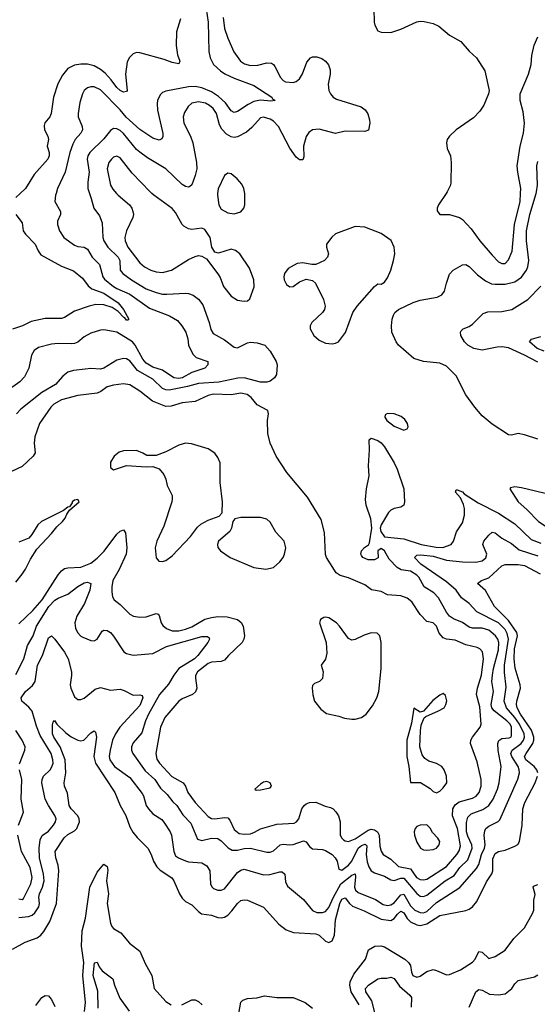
# Model space of a CAD drawing. Header units: inches. Extents: x 1603819 to 1745079, y 385938 to 533966.
# Tile 411 of 561: x 1710714 to 1713888, y 455033 to 461064. Entities that reach past the tile are written whole.
import ezdxf

# ---------------------------------------------------------------- set-up
doc = ezdxf.new("R2010")
doc.units = ezdxf.units.IN
doc.header["$MEASUREMENT"] = 0
doc.layers.add('B7415', color=7, linetype='Continuous')
doc.layers.add('B7416', color=7, linetype='Continuous')

msp = doc.modelspace()

# ---------------------------------------------------------------- linework, layer by layer
at = {"layer": 'B7415', "color": 5}
for points, elevation in [([(1710937.4, 460000), (1710934.2, 459990), (1710930.3, 459950), (1710964, 459890), (1710964.2, 459870), (1710945.3, 459830), (1710945.5, 459810), (1710959, 459770), (1710984.2, 459730), (1711050, 459683.2), (1711070, 459675), (1711110, 459670.2), (1711130, 459659), (1711158.9, 459610), (1711204.3, 459564.3), (1711224.3, 459490), (1711234.3, 459474.3), (1711290.1, 459430), (1711310, 459417.4), (1711390, 459383.8), (1711510, 459296.8), (1711633, 459250), (1711681.8, 459221.8), (1711708.5, 459190), (1711732.8, 459150), (1711744.9, 459110), (1711748.7, 459070), (1711776.2, 459016.2), (1711795.8, 458995.8), (1711868, 458970), (1711867.2, 458950), (1711848.4, 458930), (1711770, 458902.2), (1711711, 458870), (1711690, 458865.8), (1711658.3, 458870), (1711590, 458917.4), (1711530, 458936.7), (1711490, 458961.3), (1711470, 458984.1), (1711423.2, 459070), (1711405.2, 459090), (1711310, 459149.2), (1711230, 459163.9), (1711210, 459162), (1711150, 459143.1), (1711110, 459120.8), (1711070.1, 459089.9), (1711050, 459081.2), (1711030, 459077.8), (1710950, 459081.2), (1710910, 459075.8), (1710830, 459055.3), (1710802.3, 459037.7), (1710786.9, 459010), (1710770.1, 458929.9), (1710743.7, 458876.3), (1710714.3, 458845.7), (1710637.4, 458790)], 440), ([(1710716.5, 460000), (1710690, 459975.4)], 420), ([(1711142.3, 460000), (1711153.3, 459970), (1711168, 459910), (1711202.7, 459862.7), (1711219.3, 459819.3), (1711223.1, 459730), (1711230.1, 459710), (1711254.7, 459670), (1711318.5, 459610), (1711327.8, 459590), (1711330.2, 459530), (1711345.6, 459510), (1711399.3, 459470), (1711490, 459416.6), (1711550, 459393.2), (1711590, 459383.8), (1711617.3, 459382.7), (1711730, 459389.4), (1711750, 459387.6), (1711777.5, 459377.5), (1711810, 459351.6), (1711837.8, 459317.8), (1711876.3, 459210), (1711885.8, 459165.8), (1711901.2, 459141.2), (1711970, 459103.9), (1712030, 459058.8), (1712050, 459055.2), (1712110, 459083.9), (1712130, 459089.1), (1712170, 459084.9), (1712217.3, 459070), (1712250, 459033.4), (1712287.4, 458970), (1712293.4, 458950), (1712288.8, 458890), (1712277, 458870), (1712249.5, 458850.5), (1712230, 458844.7), (1712190, 458844.4), (1712090, 458869.9), (1712051.2, 458868.8), (1711935.8, 458844.2), (1711810, 458836.2), (1711743.4, 458816.6), (1711630, 458795.6), (1711610, 458796.4), (1711590, 458805.3), (1711530, 458862.2), (1711435.9, 458915.9), (1711390, 458973.7), (1711370, 458986.3), (1711350.2, 458989.8), (1711310, 458978), (1711230.4, 458930), (1711210, 458923.8), (1711150, 458927.2), (1711115.6, 458924.4), (1711044.5, 458915.6), (1711010, 458904.4), (1710978.5, 458881.5), (1710934.7, 458830), (1710850, 458780.6), (1710720.9, 458679.1), (1710694, 458650)], 460), ([(1711308.5, 460000), (1711317.2, 459990), (1711387.6, 459930), (1711401.3, 459910), (1711407.9, 459890), (1711411, 459870), (1711407.1, 459852.9), (1711368.6, 459770), (1711359.8, 459730), (1711360.4, 459710), (1711378, 459670), (1711450, 459575.9), (1711480.2, 459550), (1711518.7, 459530), (1711550, 459519.4), (1711590, 459515.1), (1711644.7, 459530), (1711750, 459596), (1711790, 459614.4), (1711810, 459619.3), (1711830, 459616.3), (1711859, 459599), (1711930, 459507), (1711944.1, 459484.1), (1711964.7, 459430), (1712010, 459370.4), (1712050, 459346), (1712090, 459340.4), (1712110, 459343), (1712125.4, 459354.6), (1712151.4, 459428.6), (1712149.7, 459470), (1712122.7, 459542.7), (1712062.9, 459630), (1712037, 459650), (1712010, 459658.7), (1711933.8, 459633.8), (1711910, 459640.9), (1711891.5, 459670), (1711883, 459730), (1711850, 459779.3), (1711830, 459787.3), (1711770, 459779.7), (1711750, 459783), (1711720.3, 459800.3), (1711709.8, 459809.8), (1711670, 459883), (1711650, 459908.5), (1711536, 459990), (1711525.2, 460000)], 480), ([(1711927.3, 460000), (1711926, 459990), (1711935.6, 459930), (1711950, 459904.4), (1711990, 459882), (1712030, 459875.9), (1712070, 459886.9), (1712088.5, 459910), (1712093.8, 459930), (1712095.3, 459990), (1712093.6, 460000)], 480), ([(1713890, 458494), (1713810, 458522), (1713770.8, 458529.2), (1713730, 458519.3), (1713710, 458520.9), (1713610, 458587.3), (1713550, 458638.7), (1713505.1, 458690), (1713450, 458766.6), (1713390, 458883.6), (1713330, 458942.4), (1713290, 458960.5), (1713190, 458969.7), (1713130, 458989.7), (1713037.4, 459070), (1713022.6, 459090), (1712996.3, 459150), (1712993, 459190), (1712997.6, 459230), (1713006.2, 459253.8), (1713015.1, 459270), (1713036, 459290), (1713127.4, 459332.6), (1713170, 459346), (1713274.7, 459365.2), (1713301.7, 459378.3), (1713318.5, 459401.5), (1713330, 459451), (1713350, 459504.9), (1713372.3, 459530), (1713430, 459562.6), (1713450, 459564.9), (1713470, 459552.6), (1713521.2, 459501.2), (1713570, 459463.7), (1713606.9, 459446.9), (1713630, 459443.5), (1713690, 459444.1), (1713750, 459459.5), (1713790, 459486.4), (1713820.5, 459530), (1713829.5, 459550.6), (1713834.8, 459590), (1713821.1, 459710), (1713820.5, 459770), (1713841.3, 459870), (1713880.2, 460000)], 460), ([(1713329, 460000), (1713281.6, 459930), (1713273.4, 459910), (1713274, 459894), (1713290, 459871), (1713350, 459870.4), (1713410, 459851.7), (1713430, 459839.5), (1713482.2, 459782.2), (1713534.7, 459710), (1713610, 459621.7), (1713650, 459582), (1713670, 459570.4), (1713690, 459570.4), (1713710, 459593.4), (1713733.3, 459646.7), (1713747.1, 459810), (1713781.9, 459950), (1713785.3, 460000)], 480), ([(1710691.3, 459870), (1710730, 459819.1), (1710736.5, 459770), (1710750.2, 459750), (1710809.4, 459690), (1710827.8, 459647.8), (1710843.8, 459623.8), (1710970, 459554.2), (1711044.9, 459524.9), (1711100.2, 459480.2), (1711134.6, 459434.6), (1711155.8, 459415.8), (1711230, 459388.7), (1711317.1, 459330), (1711350.9, 459290), (1711384, 459230), (1711377.3, 459222.7), (1711370, 459223), (1711359, 459239), (1711350, 459242.2), (1711317.1, 459277.1), (1711280.8, 459300.8), (1711230, 459317.5), (1711180.8, 459319.2), (1711139.5, 459310), (1711050, 459278.7), (1710990, 459239.3), (1710970, 459233.3), (1710870, 459233.4), (1710785.2, 459214.8), (1710730.7, 459189.3), (1710670, 459168.2)], 420), ([(1713890, 458966), (1713810, 459008.7), (1713710, 459053.3), (1713670, 459059.9), (1713641.2, 459058.9), (1713550, 459040.5), (1713498, 459050), (1713462.2, 459070), (1713440.4, 459090), (1713419.5, 459130), (1713416, 459150), (1713421.2, 459158.8), (1713433.2, 459170), (1713470, 459184.9), (1713490, 459198.3), (1713555.7, 459264.3), (1713585.3, 459274.7), (1713670, 459276.8), (1713730.7, 459289.3), (1713829.9, 459350.1), (1713910, 459431.8)], 440), ([(1713930, 459033.6), (1713887.6, 459050), (1713839.5, 459090), (1713853, 459107), (1713910, 459122.8)], 420), ([(1710710, 457363.2), (1710795.7, 457444.3), (1710851.4, 457510), (1710950, 457664.7), (1710970, 457689.1), (1710990, 457702.2), (1711010, 457707.3), (1711090, 457710.1), (1711150, 457736), (1711190, 457766.6), (1711231.2, 457808.8), (1711310, 457913.2), (1711330, 457931.2), (1711350, 457940.3), (1711362, 457922), (1711370.5, 457830), (1711368, 457790), (1711324, 457696), (1711286.3, 457630), (1711279.3, 457590), (1711279.4, 457559.4), (1711284, 457530), (1711293.7, 457510), (1711330, 457482), (1711390, 457423.5), (1711411.3, 457411.3), (1711450, 457403.5), (1711490, 457407), (1711550, 457426.3), (1711563.1, 457423.1), (1711570, 457414.8), (1711581.7, 457370), (1711592.6, 457352.6), (1711614, 457334), (1711650, 457320.8), (1711690, 457320.8), (1711731.1, 457331.1), (1711770, 457345), (1711850, 457391.5), (1711890, 457402.7), (1711930, 457407.5), (1711985.6, 457405.6), (1712050.1, 457390.1), (1712072.7, 457372.7), (1712083.5, 457350), (1712091.8, 457290), (1712088.2, 457270), (1712077.8, 457250), (1711994.2, 457170), (1711970, 457140.7), (1711950, 457133), (1711890, 457128), (1711870, 457119.7), (1711804.6, 457070), (1711792.6, 457047.4), (1711791.4, 457030), (1711800.9, 456970), (1711793, 456947), (1711772.9, 456930), (1711710, 456904.1), (1711689.3, 456890.7), (1711604.1, 456790), (1711578, 456730), (1711548.9, 456570), (1711554.9, 456534.9), (1711570.9, 456510), (1711647.9, 456427.9), (1711716.3, 456390), (1711731.3, 456370), (1711745.6, 456330), (1711790, 456269.4), (1711870, 456183.5), (1711890, 456171.4), (1711910, 456168.4), (1711970, 456176.4), (1711990, 456174.5), (1712001.7, 456161.7), (1712030, 456103.2), (1712060.2, 456080.2), (1712090, 456075.4), (1712130, 456078), (1712153.5, 456086.5), (1712190, 456108.7), (1712290, 456137.4), (1712397.5, 456142.5), (1712411.4, 456150), (1712425.2, 456170), (1712443.7, 456230), (1712457.4, 456250), (1712470, 456261.7), (1712490, 456268.9), (1712530, 456271.7), (1712587.4, 456247.4), (1712619.5, 456239.5), (1712635.3, 456230), (1712651.7, 456211.7), (1712667.8, 456187.8), (1712679.4, 456150), (1712678, 456070), (1712688.7, 456050), (1712700.4, 456040.4), (1712710, 456033.4), (1712730, 456029.5), (1712770, 456047), (1712850, 456099.5), (1712870, 456106.5), (1712890, 456102.6), (1712907.6, 456090), (1712918.1, 456070), (1712922.6, 456002.6), (1712931, 455971), (1712942.6, 455950), (1712990, 455922.1), (1713037.6, 455877.6), (1713110, 455861.9), (1713147.7, 455810), (1713170, 455797.8), (1713190, 455795.1), (1713210, 455799.7), (1713330, 455877.6), (1713394.8, 455950), (1713407.6, 455972.4), (1713415.8, 456004.2), (1713399.2, 456110), (1713367.7, 456187.7), (1713370, 456231.1), (1713384.8, 456255.2), (1713407.7, 456272.3), (1713490, 456295.5), (1713512.8, 456307.2), (1713532.2, 456330), (1713544.3, 456370), (1713542.8, 456410), (1713519.2, 456519.2), (1713478.9, 456630), (1713480.3, 456650), (1713489.8, 456670), (1713537, 456730), (1713543.6, 456750), (1713535.1, 456855.1), (1713515.8, 456930), (1713521.3, 456970), (1713546.3, 457050), (1713557, 457150), (1713551.4, 457191.4), (1713536, 457210), (1713518.3, 457218.3), (1713450, 457235.9), (1713383.3, 457263.3), (1713330, 457270.5), (1713310, 457278.3), (1713286.9, 457306.9), (1713270, 457348.4), (1713250, 457369.7), (1713210, 457378.9), (1713170, 457420.4), (1713118.1, 457498.1), (1713090, 457521.4), (1713050, 457534.5), (1712970, 457540.3), (1712930, 457560.9), (1712871.3, 457571.3), (1712830, 457601.5), (1712730, 457646.2), (1712678.8, 457658.8), (1712655.5, 457675.5), (1712595.5, 457770), (1712588.5, 457788.5), (1712583.2, 457923.2), (1712563.3, 458003.3), (1712479.2, 458139.2), (1712351.5, 458291.5), (1712287.1, 458390), (1712249.9, 458469.9), (1712235.5, 458530), (1712233.3, 458610), (1712239.1, 458650), (1712234.7, 458670), (1712170, 458704.4), (1712134, 458750), (1712108.4, 458768.4), (1712070, 458775.6), (1712010, 458767.1), (1711902, 458770), (1711870, 458761.5), (1711790, 458726.2), (1711710, 458717.4), (1711642.2, 458697.8), (1711610, 458695.3), (1711527.6, 458727.6), (1711450, 458789), (1711390, 458827.1), (1711350, 458832.8), (1711290, 458824.9), (1711250, 458814.4), (1711212.6, 458787.4), (1711190, 458777.1), (1711070, 458762.3), (1710970, 458735.8), (1710924.2, 458710), (1710904.2, 458690), (1710835.8, 458590), (1710808, 458510), (1710803.9, 458470), (1710808.6, 458411.4), (1710797.2, 458390), (1710730, 458328.1), (1710663.3, 458296.7)], 480), ([(1710690, 457052.6), (1710740.5, 457150), (1710761.3, 457230), (1710797.2, 457290), (1710818.2, 457350), (1710893.8, 457470), (1710930, 457508.2), (1710950, 457521.6), (1711010, 457544.8), (1711070, 457592.9), (1711110, 457613.9), (1711130, 457618.6), (1711150.9, 457610.9), (1711143.5, 457570), (1711112.5, 457487.5), (1711064.5, 457410), (1711051.4, 457370), (1711056.4, 457336.4), (1711069.1, 457310), (1711088.4, 457288.4), (1711101.6, 457281.6), (1711150, 457261.7), (1711170, 457260.3), (1711190, 457270.4), (1711220.8, 457319.2), (1711230, 457325.3), (1711250, 457323.6), (1711270, 457311.5), (1711290, 457288.7), (1711352.9, 457192.9), (1711370, 457181.5), (1711410, 457172.6), (1711530, 457181.8), (1711614.6, 457225.4), (1711830, 457285.3), (1711866, 457286), (1711876.9, 457276.9), (1711878, 457270), (1711867.7, 457250), (1711806.8, 457170), (1711785.4, 457150), (1711690.9, 457089.1), (1711660.1, 457050), (1711626.7, 456993.3), (1711571.8, 456930), (1711503.3, 456810), (1711486.1, 456770), (1711464, 456696), (1711410, 456635.1), (1711399.3, 456610), (1711399.8, 456590), (1711407.7, 456570), (1711483.8, 456463.8), (1711542.2, 456410), (1711577.9, 456357.9), (1711618.4, 456318.4), (1711652.7, 456272.7), (1711678.6, 456250), (1711714.4, 456194.4), (1711763.3, 456143.3), (1711804.8, 456044.8), (1711830, 456036.8), (1711890, 456051.3), (1711928.1, 456048.1), (1711950, 456033.8), (1711991.4, 455991.4), (1712016.6, 455976.6), (1712050, 455976.6), (1712090, 455987.1), (1712130, 455990.1), (1712230, 455965.1), (1712250, 455964), (1712270, 455972.7), (1712311, 456009), (1712330, 456014.8), (1712370, 456009), (1712390, 456011.8), (1712454.1, 456034.1), (1712470, 456028.7), (1712490, 455998.7), (1712510, 455986), (1712570, 455981.8), (1712590, 455975.9), (1712630, 455950.2), (1712649.2, 455930), (1712660.6, 455910), (1712670, 455860.5), (1712690, 455855.2), (1712730, 455885.1), (1712750, 455909), (1712790, 455989.6), (1712810, 456005.3), (1712833, 456013), (1712842.9, 456002.9), (1712838.5, 455950), (1712844.9, 455904.9), (1712854.3, 455874.4), (1712870, 455851.1), (1712890, 455839), (1712950, 455818), (1712990, 455795.8), (1713010, 455790.6), (1713050, 455805.7), (1713070, 455805.9), (1713150, 455712.5), (1713170, 455696.4), (1713190, 455693.1), (1713210, 455701.8), (1713323.4, 455790), (1713378.9, 455821.1), (1713413.5, 455870), (1713461, 455919), (1713488.8, 455990), (1713487.1, 456010), (1713462, 456062), (1713454.4, 456090), (1713454.1, 456145.9), (1713461, 456179), (1713481.2, 456198.8), (1713553.6, 456226.4), (1713589.6, 456250.4), (1713616.9, 456290), (1713643.6, 456350), (1713653.6, 456390), (1713666, 456490), (1713647.5, 456587.5), (1713645.3, 456630), (1713651, 456649), (1713670, 456661.7), (1713714.7, 456665.3), (1713726, 456670), (1713730, 456677.3), (1713729.9, 456730), (1713720.9, 456750), (1713701.3, 456770), (1713623.8, 456830), (1713609.1, 456850), (1713605.2, 456870), (1713619, 456950), (1713609.6, 457009.6), (1713612.4, 457050), (1713618.7, 457090), (1713650, 457204.2), (1713652, 457250), (1713645.3, 457270), (1713631.6, 457290), (1713590, 457324.5), (1713550, 457337.3), (1713490, 457337.5), (1713470, 457342.8), (1713430, 457371.9), (1713373.9, 457393.9), (1713350, 457410.7), (1713330, 457434.6), (1713282.4, 457522.4), (1713252.9, 457552.9), (1713195, 457590), (1713160.8, 457650), (1713150, 457660.8), (1713110, 457685.3), (1713053.9, 457693.9), (1713028.3, 457708.3), (1712979.3, 457759.3), (1712950, 457811.3), (1712930, 457824.2), (1712910.5, 457810), (1712911.3, 457768.7), (1712890, 457756.4), (1712850, 457755.3), (1712818, 457770), (1712810, 457782), (1712805.7, 457790), (1712809.8, 457810), (1712828.5, 457831.5), (1712852, 457848), (1712859.4, 457860.6), (1712873.6, 457950), (1712866.3, 458006.3), (1712838, 458090), (1712835.1, 458124.9), (1712839.7, 458190), (1712857, 458270), (1712851.7, 458331.7), (1712858.4, 458430), (1712856, 458490), (1712870, 458500.5), (1712910, 458487), (1712930, 458472.6), (1712950, 458448.4), (1713009.2, 458350), (1713028.2, 458310), (1713070.2, 458190), (1713073.4, 458110), (1713070.2, 458089.8), (1713050, 458077.4), (1713010.3, 458069.7), (1712990, 458060.7), (1712974.7, 458045.3), (1712931.1, 457970), (1712924.8, 457950), (1712928.1, 457930), (1712950, 457897.1), (1713070, 457883.4), (1713175.3, 457850), (1713267.6, 457832.4), (1713308.8, 457831.2), (1713359.6, 457850), (1713374.7, 457870), (1713391.9, 457928.1), (1713430, 457982.8), (1713440.4, 458030), (1713441.5, 458070), (1713435.4, 458095.4), (1713416.2, 458136.2), (1713385.6, 458170), (1713390, 458184.7), (1713395.3, 458184.7), (1713430, 458171.4), (1713440.2, 458160.2), (1713525.8, 458105.8), (1713650, 458041.9), (1713750, 457975.4), (1713850, 457880.1), (1713910, 457858.1)], 460), ([(1710690, 457619.1), (1710730, 457668.2), (1710750, 457698), (1710779.9, 457760.1), (1710819.8, 457820.2), (1710910, 457916.6), (1710941.9, 457958.1), (1710977.4, 457990), (1710993.6, 458010), (1711003.7, 458036.3), (1711020.2, 458059.8), (1711078, 458110), (1711070, 458126), (1711050, 458121.2), (1711036, 458110), (1711036, 458104), (1711018.8, 458081.2), (1711010, 458079), (1710983, 458057), (1710847.2, 457990), (1710825.5, 457970), (1710789.5, 457910.5), (1710770.9, 457889.1), (1710710, 457863.1)], 520), ([(1710710, 455565.7), (1710768.9, 455571.1), (1710790, 455579.1), (1710807.1, 455592.9), (1710831.2, 455630), (1710835.3, 455650), (1710831.3, 455690), (1710835.1, 455710), (1710854.2, 455750), (1710864.2, 455790), (1710860.9, 455830), (1710835.9, 455930), (1710833.1, 455990), (1710839.6, 456040.4), (1710852.2, 456067.8), (1710890, 456093.9), (1710920.8, 456130), (1710933.6, 456150), (1710937, 456170), (1710929.8, 456190), (1710889.9, 456250), (1710870.6, 456290), (1710850.5, 456390), (1710851.4, 456410), (1710859.3, 456430), (1710900.3, 456470), (1710912.3, 456487.7), (1710918.7, 456510), (1710917.9, 456530), (1710906.3, 456570), (1710839.7, 456679.7), (1710816.9, 456736.9), (1710790, 456828.5), (1710770, 456853), (1710726.4, 456890), (1710722.4, 456910), (1710749, 456950), (1710793.4, 456986.6), (1710808.4, 457010), (1710823.6, 457110), (1710855, 457170), (1710890, 457278.7), (1710910, 457290.3), (1710930, 457270.3), (1710990, 457190.2), (1711011.5, 457150), (1711031, 457069), (1711032.5, 457047.5), (1711024.6, 456990), (1711027.3, 456970), (1711050, 456916.3), (1711070, 456900.4), (1711090, 456899.3), (1711110, 456908.2), (1711176.8, 456963.2), (1711210, 456973.4), (1711270, 456957.3), (1711330, 456962.7), (1711355.4, 456955.4), (1711410, 456927.2), (1711450, 456929.1), (1711464.4, 456924.4), (1711470.1, 456910), (1711450, 456864.1), (1711328.3, 456730), (1711300.9, 456690), (1711283.4, 456650), (1711268.1, 456590), (1711262.7, 456550), (1711266.1, 456530), (1711295, 456490), (1711390, 456422.3), (1711464.7, 456324.7), (1711472.8, 456310), (1711489.4, 456250), (1711503.2, 456230), (1711530, 456199.6), (1711584.8, 456164.8), (1711602.9, 456142.9), (1711637, 456090), (1711644.8, 456070), (1711659.8, 455970), (1711670, 455943.2), (1711688.7, 455930), (1711731.6, 455911.6), (1711750, 455906.3), (1711830, 455900.6), (1711862.1, 455882.1), (1711879, 455850), (1711883.2, 455770), (1711891.8, 455751.8), (1711902.4, 455742.4), (1711930, 455731.3), (1711950, 455731.3), (1711970, 455740.2), (1712050, 455839.7), (1712070, 455855.2), (1712090, 455860.2), (1712210, 455826), (1712248, 455828), (1712310, 455845), (1712324.4, 455844.4), (1712339.1, 455830), (1712343.8, 455783.8), (1712356.9, 455756.9), (1712454.9, 455674.9), (1712510, 455607.1), (1712535.4, 455595.4), (1712570, 455594.8), (1712590, 455601.4), (1712610, 455625.8), (1712635.3, 455684.7), (1712683, 455770), (1712750, 455825), (1712770, 455832.4), (1712773, 455813), (1712766.2, 455750), (1712772.3, 455732.3), (1712790, 455718), (1712895.1, 455675.1), (1712943.6, 455643.5), (1712970, 455637.7), (1712990, 455641.4), (1713010, 455655.1), (1713050, 455704.1), (1713070, 455708.1), (1713110, 455636.6), (1713136.4, 455610), (1713170, 455594.6), (1713190, 455594.2), (1713210, 455602.5), (1713270, 455657.1), (1713411.9, 455748.1), (1713514.2, 455865.8), (1713529.2, 455890), (1713546.4, 455950), (1713564, 455990), (1713567, 456010), (1713561, 456070), (1713565, 456095), (1713572.8, 456110), (1713590, 456125), (1713646.8, 456153.2), (1713657.2, 456162.8), (1713767.4, 456412.6), (1713778, 456450), (1713777.3, 456470), (1713769.6, 456490), (1713730.9, 456550), (1713724.8, 456570), (1713732.6, 456590), (1713788.1, 456630), (1713802.2, 456650), (1713808.3, 456670), (1713806.5, 456690), (1713777.5, 456750), (1713750.7, 456790.6), (1713699.7, 456850), (1713683.9, 456890), (1713695.9, 456975.9), (1713685.7, 457065.7), (1713685.7, 457110), (1713710.2, 457270), (1713703.8, 457303.8), (1713690, 457329.9), (1713650, 457370.3), (1713517.2, 457437.2), (1713468.9, 457488.9), (1713423, 457523), (1713390.8, 457570), (1713330, 457620.4), (1713174, 457730), (1713135.3, 457770), (1713150, 457783.9), (1713172.9, 457787.1), (1713250, 457778.8), (1713330, 457753.9), (1713430, 457743.7), (1713510, 457741.6), (1713550, 457749.1), (1713572.8, 457767.2), (1713577.5, 457790), (1713553.6, 457850), (1713559.9, 457870), (1713590, 457907.6), (1713610, 457924.8), (1713630, 457920.1), (1713670, 457887.5), (1713730, 457855.3), (1713777.3, 457817.3), (1713890, 457780.1)], 440), ([(1713890.4, 456450), (1713885, 456470), (1713867.7, 456490), (1713817.5, 456530), (1713809.9, 456550), (1713818.7, 456570), (1713859.9, 456630), (1713866.5, 456650), (1713866.5, 456670), (1713852.4, 456712.4), (1713785.5, 456810), (1713765, 456850), (1713760.7, 456870), (1713762, 456890), (1713784.3, 456970), (1713782.7, 456990), (1713752.4, 457092.4), (1713745, 457150), (1713747.6, 457210), (1713766.7, 457290), (1713762.2, 457310), (1713710, 457383.3), (1713625.7, 457470), (1713570, 457567.3), (1713520.9, 457610), (1713545.2, 457630), (1713590, 457646), (1713670, 457718.9), (1713690, 457727.7), (1713770, 457727.8), (1713810, 457720.7), (1713905.9, 457670)], 420), ([(1710670, 455370.2), (1710747.1, 455412.9), (1710820.7, 455439.3), (1710843.3, 455456.7), (1710861.7, 455478.3), (1710899, 455541), (1710939.9, 455650), (1710954.5, 455850), (1710950, 455884.5), (1710935.4, 455930), (1710932.7, 455970), (1710986.4, 456053.6), (1711010, 456073.8), (1711050, 456095), (1711065, 456110), (1711080.8, 456150), (1711079.6, 456170), (1711070, 456187.9), (1711030.3, 456230), (1711018.6, 456250), (1711006.6, 456326.6), (1710988.2, 456370), (1710986.7, 456390), (1710997.7, 456450), (1710994.1, 456530), (1710963.4, 456610), (1710923.7, 456670), (1710915.9, 456690), (1710914.5, 456745.5), (1710919, 456761), (1710928, 456772), (1710941.6, 456750), (1710996.4, 456696.4), (1711030, 456671.6), (1711070, 456650.2), (1711090, 456647.7), (1711108.1, 456651.9), (1711150, 456694.9), (1711170, 456708), (1711179.3, 456699.3), (1711185.8, 456670), (1711168.2, 456550), (1711179.2, 456510), (1711297.6, 456330), (1711331, 456250), (1711364.8, 456190), (1711390, 456120.4), (1711407.8, 456087.8), (1711434.7, 456054.7), (1711500.8, 455990), (1711521.2, 455950), (1711534.3, 455910), (1711554.7, 455874.7), (1711575.3, 455855.3), (1711647.3, 455807.3), (1711660.3, 455790), (1711694.2, 455710), (1711710, 455683.7), (1711730, 455662.3), (1711770, 455643.1), (1711810, 455600.9), (1711828, 455588), (1711890, 455579), (1711930, 455564.6), (1711950, 455562.4), (1711970, 455566.8), (1711990, 455578.6), (1712015.4, 455604.6), (1712050, 455651.3), (1712070, 455668), (1712090, 455673.6), (1712110, 455671.5), (1712210, 455628.4), (1712303, 455523), (1712348.7, 455488.7), (1712393.7, 455473.6), (1712530, 455464.6), (1712550, 455457), (1712590, 455419.5), (1712610, 455411.8), (1712630, 455422.6), (1712643.6, 455456.4), (1712650.8, 455550), (1712676.4, 455650), (1712690, 455677.8), (1712710, 455684.8), (1712735.6, 455650), (1712753.9, 455633.9), (1712825.3, 455605.3), (1712930, 455553.8), (1712990, 455546.8), (1713010, 455559.3), (1713030, 455585.9), (1713050, 455603.4), (1713070, 455593.4), (1713090, 455559.6), (1713110, 455538.5), (1713150, 455519.9), (1713170, 455516.5), (1713210, 455526), (1713290, 455576), (1713450, 455606.7), (1713470, 455615.5), (1713490, 455630.2), (1713517.6, 455662.4), (1713575.9, 455784.1), (1713607.9, 455832.1), (1713614.1, 455850), (1713615.5, 455924.5), (1713630, 455956.5), (1713650, 455969.4), (1713690, 455977.8), (1713750, 456001), (1713767.8, 456012.2), (1713779.2, 456030), (1713795.2, 456130), (1713798.3, 456230), (1713811.7, 456270), (1713875.3, 456390), (1713888.7, 456430)], 420), ([(1710713.1, 456506.9), (1710746.6, 456590), (1710747.7, 456610), (1710729.8, 456650), (1710689.9, 456710)], 460), ([(1710706, 456130), (1710738.6, 456210), (1710724.3, 456290), (1710728.2, 456410), (1710713.6, 456470)], 460), ([(1710710, 455678.8), (1710730, 455674.8), (1710738.3, 455681.7), (1710781.6, 455770), (1710791.7, 455810), (1710779.4, 455870), (1710725.6, 455970), (1710703.2, 456070)], 460), ([(1711111.4, 454988.6), (1711116.8, 455043.2), (1711101.3, 455210), (1711106.9, 455290), (1711093.6, 455390), (1711096.4, 455483.6), (1711118.5, 455561.5), (1711144.7, 455750), (1711190, 455843.1), (1711230, 455890.6), (1711250, 455877.1), (1711254, 455854), (1711247.1, 455790), (1711259.1, 455710), (1711251.5, 455650), (1711270.6, 455530.6), (1711278.9, 455510), (1711290, 455497.2), (1711333.6, 455470), (1711388, 455408), (1711450, 455358.3), (1711482.7, 455282.7), (1711525.2, 455210), (1711539.1, 455130), (1711610, 455050.3), (1711642, 455030)], 380), ([(1712795.8, 455030), (1712746.7, 455110), (1712737.8, 455150), (1712740.1, 455170), (1712762.2, 455217.8), (1712834.6, 455310), (1712853, 455367), (1712890.7, 455389.3), (1712927.9, 455392.1), (1712950, 455385.3), (1713075.8, 455310), (1713098.2, 455290), (1713109.4, 455270), (1713115.6, 455230), (1713125.4, 455210), (1713150, 455199.2), (1713170, 455206), (1713210, 455233.6), (1713250, 455245.2), (1713270, 455240.9), (1713330, 455212.7), (1713350, 455214.7), (1713415.8, 455244.2), (1713490, 455290.2), (1713506.9, 455310), (1713530, 455356.8), (1713550, 455352.3), (1713590, 455313), (1713630, 455324.9), (1713690, 455365.5), (1713743.4, 455436.6), (1713810, 455502), (1713857.6, 455590), (1713866.4, 455610), (1713866.2, 455670), (1713874.9, 455705.1), (1713861.5, 455750), (1713864.3, 455755.7), (1713890, 455766.5)], 380), ([(1711195.5, 455010), (1711192.8, 455112.8), (1711164.4, 455210), (1711172.9, 455287.1), (1711190, 455290.4), (1711202.3, 455262.3), (1711218.9, 455239), (1711286.3, 455190), (1711295, 455150), (1711327.3, 455070), (1711385.6, 454990)], 360), ([(1712899.5, 454950), (1712873.7, 455053.7), (1712835.4, 455110), (1712834.6, 455130), (1712852.7, 455150), (1712910, 455188.1), (1712930, 455194.1), (1712966.1, 455193.9), (1712990, 455199.7), (1713010, 455191.2), (1713043.7, 455143.7), (1713105.6, 455090), (1713115.6, 455075.6), (1713115.3, 455015.3)], 360), ([(1713470, 455016.3), (1713509.9, 455110.1), (1713530, 455124.2), (1713550, 455120.2), (1713594.6, 455094.6), (1713650, 455090.2), (1713690, 455098), (1713730.5, 455129.5), (1713750, 455159.3), (1713770, 455178.7), (1713870, 455201.3), (1713890, 455212.9)], 360), ([(1710813.9, 455026.1), (1710850, 455075.3), (1710870, 455086.7), (1710890, 455084.4), (1710897.6, 455077.6), (1710910, 455063), (1710930, 455020.4)], 380), ([(1711709.2, 455030), (1711770, 455060.3), (1711790, 455060.3), (1711810, 455050.3), (1711832, 455030)], 380), ([(1712054.3, 454954.3), (1712070, 455046), (1712082.2, 455057.7), (1712110, 455068.4), (1712167.9, 455072.1), (1712215.8, 455084.2), (1712290, 455074), (1712390, 455075), (1712465, 455045), (1712510, 455010.2)], 380)]:
    msp.add_lwpolyline(points, dxfattribs=dict(at, elevation=elevation))
for points, elevation in [([(1712770, 459797.2), (1712650, 459751.8), (1712627.5, 459732.5), (1712595.5, 459690), (1712595.5, 459670), (1712608.4, 459630), (1712600.4, 459610), (1712582.4, 459590), (1712530, 459565.7), (1712504.9, 459564.9), (1712450, 459574.8), (1712416, 459570), (1712360.6, 459539.4), (1712337.3, 459510), (1712333.4, 459490), (1712336.3, 459470), (1712350, 459442.8), (1712370, 459428), (1712390, 459430.6), (1712430, 459459.1), (1712470, 459474), (1712510, 459467.3), (1712527.3, 459450), (1712576.4, 459350), (1712588, 459310), (1712583, 459290), (1712570.6, 459270), (1712505.5, 459210), (1712494.9, 459190), (1712494.9, 459170), (1712517.1, 459130), (1712550, 459100.5), (1712590, 459083), (1712630, 459079.1), (1712650, 459082), (1712669.4, 459090.6), (1712711.4, 459148.6), (1712757.4, 459270), (1712783.5, 459310), (1712890, 459430.5), (1712910, 459446), (1712930, 459444.7), (1712950, 459456), (1712970, 459484), (1712989, 459530), (1713006, 459590), (1713014, 459630), (1713009.6, 459670), (1712991.3, 459711.3), (1712930, 459754.5), (1712830, 459792.7)], 480), ([(1712968.5, 458651.5), (1712955.3, 458644.7), (1712953.4, 458630), (1712965.7, 458610), (1713010, 458573.7), (1713070, 458550.7), (1713090, 458558), (1713096, 458570), (1713092, 458590), (1713075.2, 458615.2), (1713053.7, 458633.7), (1713010, 458649.6)], 480), ([(1711730.8, 458470.8), (1711690, 458459), (1711610, 458416.8), (1711550, 458394), (1711494.5, 458394.5), (1711469, 458410), (1711430, 458424.5), (1711350, 458423.6), (1711325.1, 458414.9), (1711294, 458390), (1711270, 458353.2), (1711270, 458321), (1711290, 458306), (1711370, 458333), (1711490, 458324.9), (1711530, 458328), (1711570, 458313.4), (1711598.6, 458278.6), (1711610.2, 458250.2), (1711618.2, 458210), (1711648.1, 458150), (1711649.5, 458130), (1711646.7, 458110), (1711597.7, 457962.3), (1711555.3, 457870), (1711544.7, 457830), (1711550, 457768.7), (1711567.9, 457747.9), (1711590, 457745.3), (1711610, 457750.9), (1711650, 457780.2), (1711761.6, 457898.4), (1711803.8, 457956.2), (1711825.1, 457974.9), (1711870, 457998.1), (1711937.2, 458022.8), (1711956.4, 458043.6), (1711957.5, 458110), (1711943, 458230), (1711944.1, 458350), (1711930, 458383), (1711910, 458408.2), (1711870, 458435.8), (1711766.9, 458466.9)], 520), ([(1713750, 458202), (1713723.4, 458196.6), (1713719.1, 458190), (1713770.3, 458110), (1713823.8, 458063.8), (1713895.8, 457990), (1714050, 457887.4), (1714070, 457883.8), (1714144.4, 457915.6), (1714175.6, 457950), (1714186.8, 457990), (1714185, 458010), (1714178.9, 458030), (1714149.8, 458070), (1714070, 458141.3), (1714050, 458152.8), (1713970, 458153.5), (1713790, 458196.2)], 480), ([(1712190, 458014.8), (1712070, 458014.8), (1712034.1, 458005.9), (1712021.3, 457990), (1712012.2, 457950), (1712002.4, 457930), (1711933.8, 457870), (1711927, 457850), (1711930, 457831), (1711945.2, 457810), (1712005.2, 457770), (1712150, 457708.4), (1712222.3, 457697.7), (1712270, 457708.1), (1712310, 457742.6), (1712329, 457770), (1712337.9, 457790), (1712346, 457830), (1712335.3, 457870), (1712285.2, 457925.2), (1712250, 457986.6), (1712230, 458004.2)], 520), ([(1712590, 457404.7), (1712578.3, 457401.7), (1712559.1, 457390), (1712552.7, 457370), (1712592.8, 457250), (1712596.7, 457183.3), (1712590, 457148), (1712562, 457110), (1712574.8, 457070), (1712570, 457028), (1712552, 457010), (1712521, 456999), (1712510, 456986), (1712506.8, 456970), (1712510.9, 456929.1), (1712520.7, 456890), (1712559.9, 456839.9), (1712594.4, 456814.4), (1712670, 456798.4), (1712706.1, 456786.1), (1712750, 456780.4), (1712770, 456778.7), (1712810, 456789), (1712837.7, 456810), (1712877.7, 456862.3), (1712904.5, 456910), (1712916.2, 456950), (1712929.6, 457089.6), (1712929.8, 457250), (1712923.1, 457290), (1712906.8, 457306.8), (1712870, 457308.6), (1712826.1, 457293.9), (1712770, 457267.1), (1712750, 457263.1), (1712730, 457274), (1712675.1, 457350), (1712655.6, 457370), (1712610, 457399.8)], 520), ([(1713310, 456936.2), (1713290, 456927.6), (1713247, 456893), (1713190, 456828), (1713170, 456822), (1713130, 456848), (1713115.8, 456755.8), (1713088.5, 456650), (1713087.9, 456550), (1713100.6, 456490), (1713110, 456390.7), (1713171.2, 456391.2), (1713230, 456355.8), (1713250, 456336.4), (1713270, 456327.7), (1713290, 456339.2), (1713310, 456358.9), (1713332.6, 456390), (1713331.2, 456430), (1713316.2, 456470), (1713302, 456490), (1713270, 456508.9), (1713222.5, 456522.5), (1713199.1, 456539.1), (1713181.5, 456561.5), (1713168.1, 456610), (1713172.4, 456707.6), (1713176.6, 456743.4), (1713193.1, 456786.9), (1713203.7, 456796.3), (1713282.7, 456830), (1713315.6, 456850), (1713327.6, 456870), (1713332.5, 456892.5), (1713325.1, 456925.1)], 520), ([(1712230, 456396.9), (1712210, 456393), (1712190, 456382.4), (1712156.3, 456350), (1712164.2, 456344.2), (1712190, 456346.8), (1712250, 456358.9), (1712258.2, 456370), (1712250, 456389.5)], 520), ([(1713210, 456132.4), (1713170, 456129.7), (1713150, 456123.1), (1713139.7, 456110), (1713133.4, 456090), (1713134.4, 456070), (1713150, 456025.5), (1713171.8, 455990), (1713190, 455980.2), (1713210, 455976.3), (1713250, 455980.6), (1713270, 455988.8), (1713286.5, 456010), (1713289.2, 456030), (1713277.8, 456050), (1713245, 456085), (1713230, 456112.1)], 520)]:
    msp.add_lwpolyline(points, close=True, dxfattribs=dict(at, elevation=elevation))
at = {"layer": 'B7416', "color": 5}
for points, elevation in [([(1711856.6, 461130), (1711870.1, 461050), (1711874.7, 460870), (1711882.3, 460830), (1711902.9, 460790), (1711945.4, 460750), (1711972.5, 460732.5), (1712030, 460706.1), (1712150, 460662), (1712259.3, 460590), (1712262.3, 460582.3), (1712281, 460570), (1712254.9, 460565.1), (1712190.8, 460570.8), (1712150, 460563.4), (1712114.5, 460545.5), (1712050, 460502.2), (1712030, 460495.1), (1712010, 460505.3), (1711975.1, 460555.1), (1711934.1, 460594.1), (1711890, 460623.1), (1711830, 460647.2), (1711790, 460654.1), (1711750, 460653.2), (1711610, 460626.2), (1711590, 460618), (1711575.2, 460604.8), (1711559.7, 460570), (1711556.5, 460550), (1711559, 460510), (1711592.1, 460368), (1711591.3, 460348.7), (1711585.3, 460334.7), (1711570, 460326.9), (1711530, 460338), (1711450, 460392.5), (1711367.2, 460467.2), (1711330, 460511.6), (1711210, 460634.1), (1711170, 460652.2), (1711150, 460652.4), (1711130, 460646.2), (1711109.5, 460630.5), (1711099.2, 460610), (1711083, 460557), (1711071.8, 460490), (1711073.7, 460470), (1711097.5, 460410), (1711099.3, 460390), (1711089.2, 460370), (1711053.4, 460330), (1711039.2, 460300.8), (1711022.2, 460250), (1710992.8, 460130), (1710947.1, 460030), (1710937.4, 460000)], 440), ([(1712884.7, 461130), (1712887.1, 461050), (1712892, 461030), (1712910, 460996.3), (1712930, 460988), (1712990, 460984.9), (1713050, 461005.5), (1713150, 461050.4), (1713170, 461054.4), (1713193.8, 461053.8), (1713250, 461041.6), (1713283.9, 461023.9), (1713350, 460970.4), (1713419.1, 460930), (1713470, 460870.5), (1713514, 460830), (1713564.9, 460750), (1713592, 460630), (1713588.5, 460610), (1713559.7, 460540.3), (1713535.9, 460504.1), (1713496.9, 460463.1), (1713390, 460389.7), (1713348.4, 460351.6), (1713336, 460330), (1713331.7, 460310), (1713334.3, 460274.3), (1713354.6, 460230), (1713360.3, 460190), (1713357.2, 460062.8), (1713353.9, 460046.1), (1713335.8, 460010), (1713329, 460000)], 480), ([(1711700.3, 461070), (1711675.6, 460990), (1711674.6, 460905.4), (1711681.3, 460850), (1711695.3, 460810), (1711690, 460794), (1711650, 460801.5), (1711600.3, 460820.3), (1711450, 460860.5), (1711430, 460862.4), (1711410, 460854.5), (1711386.5, 460833.5), (1711373.7, 460806.3), (1711363.2, 460730), (1711372.2, 460630), (1711370, 460624.5), (1711350, 460619.8), (1711330, 460629.9), (1711310, 460649.9), (1711275.9, 460695.9), (1711237.3, 460737.3), (1711210, 460759.3), (1711170, 460781.1), (1711130, 460791.2), (1711088.9, 460791.1), (1711050, 460786.2), (1711010, 460765.7), (1710976.2, 460723.8), (1710948.1, 460671.9), (1710921.1, 460590), (1710906.8, 460490), (1710898.2, 460470), (1710868, 460432), (1710863.8, 460416.2), (1710867.1, 460390), (1710887.2, 460350), (1710890.2, 460330), (1710883.2, 460290), (1710895.4, 460250), (1710895.5, 460230), (1710887.8, 460210), (1710803.2, 460116.8), (1710748.9, 460030), (1710716.5, 460000)], 420), ([(1711962.6, 461077.4), (1711970.6, 461010), (1711990, 460950.3), (1712026.5, 460866.5), (1712067.6, 460810), (1712092.9, 460793), (1712130, 460784), (1712174.7, 460785.3), (1712230, 460800.2), (1712258, 460798), (1712270, 460790.3), (1712277.8, 460777.8), (1712312.6, 460710), (1712330, 460691.5), (1712344.4, 460684.4), (1712390, 460679), (1712410, 460686), (1712430, 460702.4), (1712448.3, 460731.7), (1712475, 460805), (1712496.2, 460830), (1712510, 460836.5), (1712536.7, 460836.7), (1712566.5, 460826.5), (1712590, 460810.3), (1712608.2, 460788.2), (1712617.6, 460757.6), (1712617.6, 460730), (1712605.2, 460670), (1712610.1, 460630), (1712619, 460610), (1712636.2, 460590), (1712657.1, 460577.1), (1712807.3, 460530), (1712832.6, 460512.6), (1712847.8, 460487.7), (1712858.7, 460450), (1712860.3, 460430), (1712851.7, 460388.3), (1712830, 460379.6), (1712710, 460380.8), (1712650, 460367.8), (1712550, 460394.2), (1712509.7, 460390.3), (1712486.1, 460373.9), (1712470, 460349.7), (1712453.9, 460290), (1712456.5, 460223.5), (1712450, 460206), (1712430, 460205.1), (1712410, 460222), (1712370, 460276.4), (1712300.7, 460410), (1712270, 460442.1), (1712250, 460454.7), (1712210, 460467.4), (1712190, 460463.8), (1712136.8, 460403.2), (1712104.7, 460375.3), (1712050, 460346.1), (1712030, 460342.3), (1712010, 460346.9), (1711982.7, 460362.7), (1711953, 460393), (1711939.8, 460419.8), (1711920.6, 460490), (1711900.3, 460520.3), (1711878.8, 460538.8), (1711852.7, 460552.7), (1711810, 460561.2), (1711770, 460552), (1711746.5, 460533.5), (1711724.2, 460495.8), (1711716.1, 460470), (1711720.7, 460430), (1711761.2, 460350), (1711775.9, 460310), (1711799, 460190), (1711799.4, 460150), (1711790, 460109.3), (1711770, 460052), (1711757.4, 460042.6), (1711750, 460038.9), (1711730, 460042.3), (1711710, 460054), (1711610, 460150.7), (1711497.2, 460217.2), (1711450, 460251.9), (1711429.9, 460270), (1711350, 460367.2), (1711330, 460385.2), (1711310, 460395.2), (1711290, 460396.8), (1711270, 460386), (1711230, 460333.6), (1711145, 460250), (1711131.1, 460230), (1711127, 460210), (1711139.8, 460130), (1711131.2, 460070), (1711131.4, 460030), (1711142.3, 460000)], 460), ([(1713785.3, 460000), (1713787.3, 460030), (1713767.5, 460130), (1713764.3, 460170), (1713782.5, 460290), (1713802.5, 460370), (1713808.2, 460430), (1713800.4, 460500.4), (1713782, 460570), (1713782, 460610), (1713833.6, 460730), (1713849.8, 460790), (1713854.5, 460845.5), (1713868.3, 460908.3), (1713890, 460958.4)], 480), ([(1711525.2, 460000), (1711514.5, 460010), (1711403.5, 460123.5), (1711330, 460217.6), (1711310, 460228.8), (1711290, 460222.5), (1711276.2, 460210), (1711260.9, 460190), (1711250.2, 460150), (1711271.3, 460051.3), (1711285.9, 460025.9), (1711308.5, 460000)], 480), ([(1713880.2, 460000), (1713883.2, 460010), (1713888.4, 460050), (1713884.3, 460170), (1713890, 460195.8)], 460), ([(1712093.6, 460000), (1712088.5, 460030), (1712076, 460056), (1712047.1, 460090), (1712010, 460119.8), (1711990, 460125.1), (1711970, 460109.5), (1711931, 460029), (1711927.3, 460000)], 480)]:
    msp.add_lwpolyline(points, dxfattribs=dict(at, elevation=elevation))

doc.saveas('drawing.dxf')
